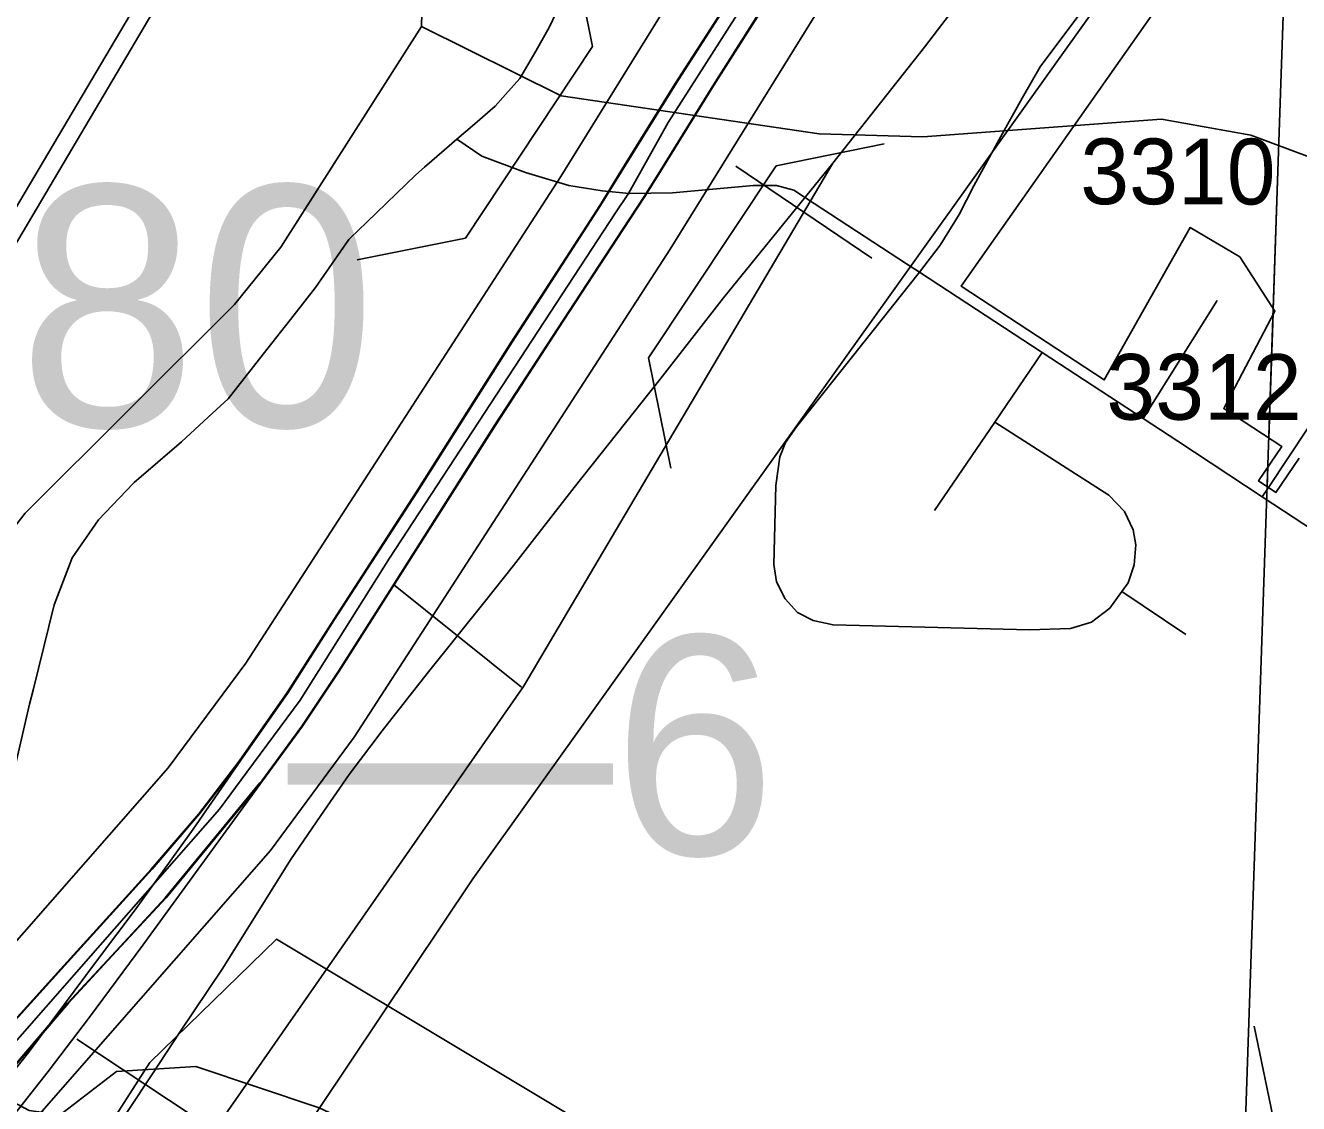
# Model space of a CAD drawing. Extents: x -132.8 to -73.3, y -60 to -26.
# Drawn here: x -120.48 to -119.898, y -50.302 to -49.809 of the extents above; entities that cross this region are included whole.
import ezdxf

# ---------------------------------------------------------------- set-up
doc = ezdxf.new("R2010")
doc.units = 0
for name, color, linetype in [('tdCoCityStreetMajor', 7, 'Continuous'), ('tdCoCityStreetMinor', 7, 'Continuous'), ('tdCoCorpBndry', 7, 'Continuous'), ('tdCoDivCarto', 7, 'Continuous'), ('tdCoHydroRiver', 7, 'Continuous'), ('tdCoInt', 7, 'Continuous'), ('tdCoIntCL', 7, 'Continuous'), ('tdCoIntRte', 7, 'Continuous'), ('tdCoPrimary', 7, 'Continuous'), ('tdCoPropPend', 7, 'Continuous'), ('tdCoRRCL', 7, 'Continuous'), ('tdCoSecRdNmbr', 7, 'Continuous'), ('tdCoSecRteCL', 7, 'Continuous'), ('tdCoSectLine', 7, 'Continuous'), ('tdCoSectLinePart', 7, 'Continuous'), ('tdCoStrucDivPri', 7, 'Continuous'), ('tdCoStrucPriMaintName', 7, 'Continuous'), ('tdCoSurfConcUnbanded', 7, 'Continuous'), ('tdStHwyIntRefPost1', 7, 'Continuous')]:
    doc.layers.add(name, color=color, linetype=linetype)

msp = doc.modelspace()

# ---------------------------------------------------------------- linework, layer by layer
at = {"layer": 'tdCoCityStreetMajor'}
for points in [[(-120.28239, -49.8612), (-120.27421, -49.85415), (-120.26494, -49.84615), (-120.26014, -49.84083), (-120.2536, -49.83358), (-120.24638, -49.82098), (-120.24004, -49.8099), (-120.23431, -49.79766)], [(-120.49021, -50.17332), (-120.47776, -50.11939), (-120.47613, -50.11287), (-120.46642, -50.07402), (-120.45919, -50.05496), (-120.45828, -50.05256), (-120.4462, -50.03505), (-120.43036, -50.0185), (-120.42992, -50.01804), (-120.40822, -49.99954), (-120.39608, -49.98824), (-120.38701, -49.97981), (-120.37098, -49.95948), (-120.35684, -49.94153), (-120.35679, -49.94147), (-120.34704, -49.92901), (-120.33177, -49.90707), (-120.33124, -49.90651), (-120.32359, -49.89912), (-120.30115, -49.87748), (-120.29725, -49.87402), (-120.28826, -49.86627), (-120.28239, -49.8612)], [(-119.91429, -50.02459), (-119.95285, -49.99926), (-119.96878, -49.98884), (-120.01482, -49.95873), (-120.07089, -49.92206), (-120.07689, -49.91813), (-120.11917, -49.89062), (-120.12844, -49.88459), (-120.13633, -49.88237), (-120.14693, -49.88237), (-120.15704, -49.88336), (-120.18392, -49.88582), (-120.20365, -49.88607), (-120.21598, -49.88484), (-120.23127, -49.88237), (-120.251, -49.87645), (-120.27097, -49.86905), (-120.28239, -49.8612)], [(-119.91429, -50.02459), (-119.91148, -50.02035), (-119.91147, -50.02033)], [(-119.76112, -50.12169), (-119.76691, -50.12035), (-119.77332, -50.11739), (-119.78195, -50.11147), (-119.79478, -50.10308), (-119.91429, -50.02459)]]:
    msp.add_lwpolyline(points, dxfattribs=at)
at = {"layer": 'tdCoCityStreetMinor'}
for p, q in [((-119.96878, -49.98884), (-119.93485, -49.9349)), ((-120.03649, -49.99045), (-120.01482, -49.95873)), ((-120.06407, -50.03083), (-120.03649, -49.99045)), ((-119.97848, -50.06793), (-119.94915, -50.08755))]:
    msp.add_line(p, q, dxfattribs=at)
for points in [[(-119.97848, -50.06793), (-119.98392, -50.07546), (-119.99231, -50.08188), (-120.00193, -50.08484), (-120.02067, -50.08533), (-120.11043, -50.08311), (-120.11956, -50.08114), (-120.12671, -50.07744), (-120.13238, -50.07127), (-120.13633, -50.06338), (-120.13756, -50.05549), (-120.13657, -50.01948), (-120.13485, -50.00641), (-120.13213, -49.99976), (-120.1272, -49.9926), (-120.09687, -49.95463), (-120.07089, -49.92206), (-120.06154, -49.90958), (-120.05283, -49.89564), (-120.04608, -49.88257), (-120.03454, -49.86145), (-120.02409, -49.8425), (-120.01581, -49.82812), (-119.94318, -49.73103)], [(-120.03649, -49.99045), (-119.98442, -50.02392), (-119.97727, -50.03132), (-119.97332, -50.03971), (-119.97209, -50.04661), (-119.97283, -50.05574), (-119.97554, -50.06387), (-119.97848, -50.06793)], [(-119.87554, -50.36447), (-119.88284, -50.35993), (-119.88915, -50.355), (-119.89389, -50.34968), (-119.89823, -50.34317), (-119.90257, -50.33468), (-119.90533, -50.32521), (-119.90868, -50.31121), (-119.91796, -50.26642)]]:
    msp.add_lwpolyline(points, dxfattribs=at)
at = {"layer": 'tdCoCorpBndry'}
for points in [[(-119.83422, -49.5474), (-119.96898, -49.71539), (-119.92205, -49.74386), (-120.05185, -49.92842), (-119.98652, -49.97118), (-119.94726, -49.90163), (-119.92449, -49.91499), (-119.90849, -49.93984), (-119.9319, -49.98429), (-119.90531, -50.0017), (-119.91598, -50.01735), (-119.90808, -50.02258), (-119.89742, -50.00693)], [(-119.68971, -50.82568), (-119.90172, -50.81924), (-119.9015, -50.78398), (-119.93929, -50.78287), (-119.9395, -50.81825), (-119.99452, -50.81643), (-120.15359, -50.81638), (-120.15289, -50.79447), (-120.14876, -50.65628), (-120.18774, -50.65478), (-120.18278, -50.36381), (-120.13849, -50.36318), (-120.17985, -50.3375), (-120.36479, -50.22663), (-120.4228, -50.2831), (-120.67251, -50.67176)]]:
    msp.add_lwpolyline(points, dxfattribs=at)
at = {"layer": 'tdCoDivCarto'}
for p, q in [((-120.15338, -49.79095), (-120.18223, -49.83583)), ((-120.16505, -49.8369), (-120.1362, -49.79128)), ((-120.18223, -49.83583), (-120.20536, -49.87317)), ((-120.18882, -49.87519), (-120.16505, -49.8369)), ((-120.20536, -49.87317), (-120.21676, -49.89156)), ((-120.19612, -49.88696), (-120.18882, -49.87519)), ((-120.21676, -49.89156), (-120.22282, -49.90092)), ((-120.20633, -49.90252), (-120.19612, -49.88696)), ((-120.22282, -49.90092), (-120.2572, -49.95395)), ((-120.23607, -49.94787), (-120.20633, -49.90252)), ((-120.26468, -49.99177), (-120.23607, -49.94787)), ((-120.2572, -49.95395), (-120.3006, -50.02251)), ((-120.31055, -50.06402), (-120.26468, -49.99177)), ((-120.3006, -50.02251), (-120.33833, -50.08071)), ((-120.3362, -50.10422), (-120.31055, -50.06402)), ((-120.33833, -50.08071), (-120.35954, -50.114)), ((-120.35297, -50.12937), (-120.3362, -50.10422)), ((-120.35954, -50.114), (-120.38149, -50.14532)), ((-120.37121, -50.15428), (-120.35297, -50.12937)), ((-120.38149, -50.14532), (-120.39999, -50.16949)), ((-120.39999, -50.16949), (-120.42169, -50.19464)), ((-120.42169, -50.19464), (-120.46164, -50.23879)), ((-120.46164, -50.23879), (-120.50997, -50.29205))]:
    msp.add_line(p, q, dxfattribs=at)
for points in [[(-120.37202, -50.15526), (-120.37121, -50.15428), (-120.35297, -50.12937), (-120.3362, -50.10422), (-120.31055, -50.06402), (-120.26468, -49.99177), (-120.23607, -49.94787), (-120.20633, -49.90252), (-120.19612, -49.88696), (-120.18882, -49.87519), (-120.16505, -49.8369), (-120.1362, -49.79128), (-120.09723, -49.73382), (-120.0595, -49.67364), (-120.03534, -49.63567), (-120.00648, -49.59226), (-119.97147, -49.53727), (-119.94532, -49.49757), (-119.91055, -49.44307), (-119.87569, -49.38896)], [(-120.37202, -50.15526), (-120.37121, -50.15428), (-120.35297, -50.12937), (-120.3362, -50.10422), (-120.31055, -50.06402), (-120.26468, -49.99177), (-120.23607, -49.94787), (-120.20633, -49.90252), (-120.19612, -49.88696), (-120.18882, -49.87519), (-120.16505, -49.8369), (-120.1362, -49.79128), (-120.09723, -49.73382), (-120.0595, -49.67364), (-120.03534, -49.63567), (-120.00648, -49.59226), (-119.97147, -49.53727), (-119.94532, -49.49757), (-119.91055, -49.44307), (-119.87569, -49.38896)], [(-120.37121, -50.15428), (-120.35297, -50.12937), (-120.3362, -50.10422), (-120.31055, -50.06402), (-120.26468, -49.99177), (-120.23607, -49.94787), (-120.20633, -49.90252), (-120.19612, -49.88696), (-120.18882, -49.87519), (-120.16505, -49.8369), (-120.1362, -49.79128), (-120.09723, -49.73382), (-120.0595, -49.67364), (-120.03534, -49.63567), (-120.00648, -49.59226), (-119.97147, -49.53727), (-119.94532, -49.49757), (-119.91055, -49.44307), (-119.87569, -49.38896)], [(-120.15338, -49.79095), (-120.18223, -49.83583), (-120.20536, -49.87317), (-120.21676, -49.89156), (-120.22282, -49.90092), (-120.2572, -49.95395), (-120.3006, -50.02251), (-120.33833, -50.08071), (-120.35954, -50.114), (-120.38149, -50.14532), (-120.39999, -50.16949), (-120.42169, -50.19464), (-120.46164, -50.23879), (-120.50997, -50.29205), (-120.55214, -50.33866), (-120.57508, -50.36307), (-120.58741, -50.37467), (-120.59628, -50.38206), (-120.61281, -50.39563), (-120.61589, -50.39769)], [(-120.15338, -49.79095), (-120.18223, -49.83583), (-120.20536, -49.87317), (-120.21676, -49.89156), (-120.22282, -49.90092), (-120.2572, -49.95395), (-120.3006, -50.02251), (-120.33833, -50.08071), (-120.35954, -50.114), (-120.38149, -50.14532), (-120.39999, -50.16949), (-120.42169, -50.19464), (-120.46164, -50.23879), (-120.50997, -50.29205), (-120.55214, -50.33866), (-120.57508, -50.36307), (-120.58741, -50.37467), (-120.59628, -50.38206), (-120.61281, -50.39563), (-120.61589, -50.39769)], [(-120.15338, -49.79095), (-120.18223, -49.83583), (-120.20536, -49.87317), (-120.21676, -49.89156), (-120.22282, -49.90092), (-120.2572, -49.95395), (-120.3006, -50.02251), (-120.33833, -50.08071), (-120.35954, -50.114), (-120.38149, -50.14532), (-120.39999, -50.16949), (-120.42169, -50.19464), (-120.46164, -50.23879), (-120.50997, -50.29205), (-120.55214, -50.33866), (-120.57508, -50.36307), (-120.58741, -50.37467), (-120.59628, -50.38206), (-120.61281, -50.39563), (-120.61589, -50.39769)], [(-120.43992, -50.23426), (-120.41536, -50.20779), (-120.37202, -50.15526)], [(-120.43992, -50.23426), (-120.41536, -50.20779), (-120.37202, -50.15526)], [(-120.60821, -50.40906), (-120.6013, -50.40434), (-120.58601, -50.39226), (-120.57393, -50.38215), (-120.5579, -50.36562), (-120.53274, -50.33874), (-120.4992, -50.30175), (-120.45999, -50.25588), (-120.43992, -50.23426)], [(-120.60821, -50.40906), (-120.6013, -50.40434), (-120.58601, -50.39226), (-120.57393, -50.38215), (-120.5579, -50.36562), (-120.53274, -50.33874), (-120.4992, -50.30175), (-120.45999, -50.25588), (-120.43992, -50.23426)]]:
    msp.add_lwpolyline(points, dxfattribs=at)
at = {"layer": 'tdCoHydroRiver'}
for points in [[(-120.05287, -49.36043), (-120.05947, -49.3713), (-120.29823, -49.79713), (-120.29856, -49.80974)], [(-120.29856, -49.80974), (-120.36284, -49.91056), (-120.38406, -49.93681), (-120.47975, -50.03204), (-120.54043, -50.11003)], [(-119.58774, -50.13497), (-119.60462, -50.12355), (-119.68187, -50.06151), (-119.69394, -50.04067), (-119.7043, -50.01514), (-119.7225, -49.98783), (-119.75627, -49.95221), (-119.85544, -49.88326), (-119.91951, -49.85944), (-119.96035, -49.85202), (-120.06947, -49.86012), (-120.11679, -49.85884), (-120.2347, -49.84145), (-120.29856, -49.80974)], [(-120.07763, -50.73859), (-120.11826, -50.72329), (-120.12743, -50.712), (-120.13173, -50.69611), (-120.12952, -50.6725), (-120.11738, -50.63181), (-120.1113, -50.58149), (-120.11126, -50.52153), (-120.12312, -50.49281), (-120.13216, -50.47679), (-120.14103, -50.45446), (-120.15775, -50.43035), (-120.20529, -50.37858), (-120.25181, -50.34734), (-120.34534, -50.3038), (-120.40166, -50.28492), (-120.43802, -50.2871), (-120.46381, -50.30692), (-120.47796, -50.30496), (-120.49663, -50.29498), (-120.53356, -50.25928), (-120.56003, -50.24594), (-120.62129, -50.23482)]]:
    msp.add_lwpolyline(points, dxfattribs=at)
at = {"layer": 'tdCoInt'}
for points in [[(-121.21127, -51.14554), (-121.18794, -51.09735), (-121.17304, -51.06038), (-121.06853, -50.74956), (-121.04228, -50.68086), (-121.02311, -50.6455), (-120.98466, -50.59329), (-120.94888, -50.55555), (-120.90435, -50.52037), (-120.81745, -50.47535), (-120.72293, -50.42871), (-120.67391, -50.40665), (-120.63035, -50.37889), (-120.60403, -50.3578), (-120.56019, -50.31461), (-120.4143, -50.14846), (-120.37886, -50.10055), (-120.23496, -49.87826), (-120.1593, -49.75622)], [(-121.22871, -51.25845), (-121.18629, -51.21487), (-121.15929, -51.17587), (-121.13304, -51.12166), (-121.11667, -51.08102), (-121.01207, -50.76987), (-120.98765, -50.70598), (-120.97234, -50.67774), (-120.93856, -50.63186), (-120.90761, -50.59922), (-120.87202, -50.57109), (-120.75707, -50.51246), (-120.69796, -50.48331), (-120.64527, -50.45943), (-120.59493, -50.42739), (-120.56411, -50.4027), (-120.5165, -50.3558), (-120.36757, -50.18618), (-120.32931, -50.13446), (-120.18498, -49.91147), (-120.10937, -49.78952)]]:
    msp.add_lwpolyline(points, dxfattribs=at)
at = {"layer": 'tdCoIntCL'}
msp.add_lwpolyline([(-120.82479, -50.51314), (-120.77021, -50.48549), (-120.74527, -50.47349), (-120.71045, -50.45601), (-120.6848, -50.4454), (-120.65959, -50.43304), (-120.64056, -50.42167), (-120.61264, -50.40314), (-120.58407, -50.38025), (-120.53835, -50.33521), (-120.49535, -50.28607), (-120.44553, -50.22941), (-120.39094, -50.16732), (-120.37837, -50.15034), (-120.35408, -50.1175), (-120.31314, -50.05267), (-120.20997, -49.89486), (-120.20403, -49.88607), (-120.18586, -49.85366), (-120.13434, -49.77287), (-120.0925, -49.71286), (-119.87491, -49.37383)], dxfattribs=at)
at = {"layer": 'tdCoIntRte'}
for points in [[(-120.15376, -49.79095), (-120.18261, -49.83583), (-120.20574, -49.87317), (-120.21714, -49.89156), (-120.2232, -49.90092), (-120.25758, -49.95395), (-120.30098, -50.02251), (-120.33871, -50.08071), (-120.35992, -50.114), (-120.38187, -50.14532), (-120.40036, -50.16949), (-120.42207, -50.19464), (-120.46202, -50.23879), (-120.51035, -50.29205)], [(-120.15376, -49.79095), (-120.18261, -49.83583), (-120.20574, -49.87317), (-120.21714, -49.89156), (-120.2232, -49.90092), (-120.25758, -49.95395), (-120.30098, -50.02251), (-120.33871, -50.08071), (-120.35992, -50.114), (-120.38187, -50.14532), (-120.40036, -50.16949), (-120.42207, -50.19464), (-120.46202, -50.23879), (-120.51035, -50.29205)], [(-120.49958, -50.30175), (-120.46037, -50.25588), (-120.4403, -50.23426), (-120.41574, -50.20779), (-120.3724, -50.15526), (-120.37159, -50.15428), (-120.35334, -50.12937), (-120.33658, -50.10422), (-120.31093, -50.06402), (-120.26506, -49.99177), (-120.23645, -49.94787), (-120.20671, -49.90252), (-120.1965, -49.88696), (-120.1892, -49.87519), (-120.16543, -49.8369), (-120.13658, -49.79128)], [(-120.49958, -50.30175), (-120.46037, -50.25588), (-120.4403, -50.23426), (-120.41574, -50.20779), (-120.3724, -50.15526), (-120.37159, -50.15428), (-120.35334, -50.12937), (-120.33658, -50.10422), (-120.31093, -50.06402), (-120.26506, -49.99177), (-120.23645, -49.94787), (-120.20671, -49.90252), (-120.1965, -49.88696), (-120.1892, -49.87519), (-120.16543, -49.8369), (-120.13658, -49.79128)]]:
    msp.add_lwpolyline(points, dxfattribs=at)
at = {"layer": 'tdCoPrimary'}
for points in [[(-120.37121, -50.15428), (-120.35297, -50.12937), (-120.3362, -50.10422), (-120.31055, -50.06402), (-120.26468, -49.99177), (-120.23607, -49.94787), (-120.20633, -49.90252), (-120.19612, -49.88696), (-120.18882, -49.87519), (-120.16505, -49.8369), (-120.1362, -49.79128), (-120.09723, -49.73382), (-120.0595, -49.67364), (-120.03534, -49.63567), (-120.00648, -49.59226), (-119.97147, -49.53727), (-119.94532, -49.49757), (-119.91055, -49.44307), (-119.87569, -49.38896)], [(-120.37121, -50.15428), (-120.35297, -50.12937), (-120.3362, -50.10422), (-120.31055, -50.06402), (-120.26468, -49.99177), (-120.23607, -49.94787), (-120.20633, -49.90252), (-120.19612, -49.88696), (-120.18882, -49.87519), (-120.16505, -49.8369), (-120.1362, -49.79128), (-120.09723, -49.73382), (-120.0595, -49.67364), (-120.03534, -49.63567), (-120.00648, -49.59226), (-119.97147, -49.53727), (-119.94532, -49.49757), (-119.91055, -49.44307), (-119.87569, -49.38896)], [(-120.15338, -49.79095), (-120.18223, -49.83583), (-120.20536, -49.87317), (-120.21676, -49.89156), (-120.22282, -49.90092), (-120.2572, -49.95395), (-120.3006, -50.02251), (-120.33833, -50.08071), (-120.35954, -50.114), (-120.38149, -50.14532), (-120.39999, -50.16949), (-120.42169, -50.19464), (-120.46164, -50.23879), (-120.50997, -50.29205), (-120.55214, -50.33866), (-120.57508, -50.36307), (-120.58741, -50.37467), (-120.59628, -50.38206), (-120.61281, -50.39563), (-120.61589, -50.39769)], [(-120.15338, -49.79095), (-120.18223, -49.83583), (-120.20536, -49.87317), (-120.21676, -49.89156), (-120.22282, -49.90092), (-120.2572, -49.95395), (-120.3006, -50.02251), (-120.33833, -50.08071), (-120.35954, -50.114), (-120.38149, -50.14532), (-120.39999, -50.16949), (-120.42169, -50.19464), (-120.46164, -50.23879), (-120.50997, -50.29205), (-120.55214, -50.33866), (-120.57508, -50.36307), (-120.58741, -50.37467), (-120.59628, -50.38206), (-120.61281, -50.39563), (-120.61589, -50.39769)], [(-120.15338, -49.79095), (-120.18223, -49.83583), (-120.20536, -49.87317), (-120.21676, -49.89156), (-120.22282, -49.90092), (-120.2572, -49.95395), (-120.3006, -50.02251), (-120.33833, -50.08071), (-120.35954, -50.114), (-120.38149, -50.14532), (-120.39999, -50.16949), (-120.42169, -50.19464), (-120.46164, -50.23879), (-120.50997, -50.29205)], [(-120.48673, -50.30944), (-120.46922, -50.28708), (-120.45029, -50.26228), (-120.42596, -50.2294), (-120.37121, -50.15428), (-120.35297, -50.12937), (-120.3362, -50.10422), (-120.31055, -50.06402), (-120.26468, -49.99177), (-120.23607, -49.94787), (-120.20633, -49.90252), (-120.19612, -49.88696), (-120.18882, -49.87519), (-120.16505, -49.8369), (-120.1362, -49.79128)], [(-120.48673, -50.30944), (-120.46922, -50.28708), (-120.45029, -50.26228), (-120.42596, -50.2294), (-120.37121, -50.15428)], [(-120.48673, -50.30944), (-120.46922, -50.28708), (-120.45029, -50.26228), (-120.42596, -50.2294), (-120.37121, -50.15428)]]:
    msp.add_lwpolyline(points, dxfattribs=at)
at = {"layer": 'tdCoPropPend'}
for p, q in [((-120.38149, -50.14532), (-120.40302, -50.17645)), ((-120.40302, -50.17645), (-120.42949, -50.21327)), ((-120.42949, -50.21327), (-120.44671, -50.23612)), ((-120.44671, -50.23612), (-120.47815, -50.27851)), ((-120.47815, -50.27851), (-120.50084, -50.30675))]:
    msp.add_line(p, q, dxfattribs=at)
at = {"layer": 'tdCoRRCL'}
for p, q in [((-120.15488, -49.87355), (-120.09277, -49.91559)), ((-120.31139, -50.06465), (-120.25283, -50.1115)), ((-120.45606, -50.27239), (-120.39353, -50.31381))]:
    msp.add_line(p, q, dxfattribs=at)
for points in [[(-120.90014, -50.91758), (-120.80482, -50.8333), (-120.69913, -50.71459), (-120.38749, -50.3671), (-120.27515, -50.19914), (-119.95857, -49.75638), (-119.76019, -49.4486), (-119.624, -49.31017), (-119.6013, -49.2871), (-119.53026, -49.22585), (-119.46076, -49.16298), (-119.40286, -49.1219), (-119.33353, -49.06534), (-119.1714, -48.90077), (-118.98751, -48.68786), (-118.88892, -48.59894), (-118.66302, -48.40922), (-118.39059, -48.19074)], [(-120.73756, -50.43274), (-120.69929, -50.29648), (-120.66893, -50.22155), (-120.2149, -49.45405)], [(-120.03593, -49.77619), (-120.06868, -49.81919), (-120.11059, -49.87226), (-120.25191, -50.11133), (-120.39293, -50.31347), (-120.58395, -50.53757), (-120.60975, -50.57764), (-120.63464, -50.61479), (-120.65074, -50.64004), (-120.67192, -50.67277), (-120.69194, -50.70172), (-120.71108, -50.72681), (-120.74159, -50.76153), (-120.78107, -50.79896), (-120.78871, -50.8062), (-120.82392, -50.84002), (-120.8458, -50.8611), (-120.8655, -50.88099), (-120.88678, -50.90467), (-120.90707, -50.93013), (-120.92247, -50.95166)], [(-120.48277, -50.38167), (-120.45788, -50.34306), (-120.42128, -50.2878), (-120.40929, -50.26959), (-120.38945, -50.23986), (-120.35852, -50.19046), (-120.34462, -50.17015), (-120.33162, -50.15148), (-120.31662, -50.13154), (-120.29594, -50.10537), (-120.26886, -50.07152), (-120.2566, -50.05597), (-120.22879, -50.02029), (-120.18945, -49.97088), (-120.16054, -49.93374), (-120.11059, -49.87226), (-120.06868, -49.81919), (-120.03593, -49.77619)], [(-120.92247, -50.95166), (-120.91717, -50.92627), (-120.90747, -50.89193), (-120.89568, -50.85654), (-120.88414, -50.82272), (-120.86841, -50.77475), (-120.85452, -50.73359), (-120.83669, -50.68038), (-120.81179, -50.60882), (-120.80313, -50.5834), (-120.7958, -50.56189), (-120.76889, -50.48318), (-120.76094, -50.45992), (-120.73285, -50.37851), (-120.71978, -50.34065), (-120.71191, -50.31574), (-120.70117, -50.28612), (-120.69199, -50.26384), (-120.676, -50.22871), (-120.65896, -50.19385), (-120.62305, -50.13087), (-120.58661, -50.06697), (-120.50194, -49.92279), (-120.41884, -49.78228)], [(-120.41884, -49.78228), (-120.50194, -49.92279), (-120.58661, -50.06697), (-120.62305, -50.13087), (-120.65896, -50.19385), (-120.676, -50.22871), (-120.69199, -50.26384), (-120.70117, -50.28612), (-120.71191, -50.31574), (-120.71978, -50.34065), (-120.73285, -50.37851), (-120.76094, -50.45992), (-120.76889, -50.48318), (-120.7958, -50.56189), (-120.80313, -50.5834), (-120.81179, -50.60882), (-120.83669, -50.68038), (-120.85452, -50.73359), (-120.86841, -50.77475), (-120.88414, -50.82272), (-120.89568, -50.85654), (-120.90747, -50.89193), (-120.91717, -50.92627), (-120.92247, -50.95166)]]:
    msp.add_lwpolyline(points, dxfattribs=at)
at = {"layer": 'tdCoSecRteCL'}
msp.add_line((-119.91147, -50.02033), (-119.87813, -49.96999), dxfattribs=at)
at = {"layer": 'tdCoSectLine'}
msp.add_lwpolyline([(-119.92398, -50.36772), (-119.90684, -49.86688), (-119.8897, -49.36604)], dxfattribs=at)
at = {"layer": 'tdCoSectLinePart'}
for points in [[(-119.90931, -49.93915), (-119.90684, -49.86688), (-119.89863, -49.62722)], [(-119.91132, -49.99801), (-119.90937, -49.94078)], [(-119.91208, -50.02018), (-119.91175, -50.01059)]]:
    msp.add_lwpolyline(points, dxfattribs=at)
at = {"layer": 'tdCoStrucDivPri'}
for p, q in [((-120.22038, -49.81884), (-120.23036, -49.76943)), ((-120.27852, -49.90643), (-120.22038, -49.81884)), ((-120.13653, -49.87337), (-120.08712, -49.86338)), ((-120.13653, -49.87337), (-120.19479, -49.96114)), ((-120.27852, -49.90643), (-120.32793, -49.9164)), ((-120.19479, -49.96114), (-120.18459, -50.01155))]:
    msp.add_line(p, q, dxfattribs=at)
at = {"layer": 'tdCoSurfConcUnbanded'}
msp.add_line((-119.91147, -50.02033), (-119.87813, -49.96999), dxfattribs=at)

# ---------------------------------------------------------------- texts
at = {"layer": 'tdCoSecRdNmbr'}
for s, rotation, p in [('3310', 359.91044, (-119.99748, -49.89091)), ('3312', 359.91043, (-119.98554, -49.98934))]:
    msp.add_text(s, height=0.03, rotation=rotation, dxfattribs=at).set_placement(p)
at = {"layer": 'tdCoStrucPriMaintName'}
msp.add_text('78062R080', height=0.11, dxfattribs=at).set_placement((-121.08005, -49.99248))
at = {"layer": 'tdStHwyIntRefPost1'}
msp.add_text('‒‒6', height=0.1, dxfattribs=at).set_placement((-120.35977, -50.18814))

doc.saveas('drawing.dxf')
